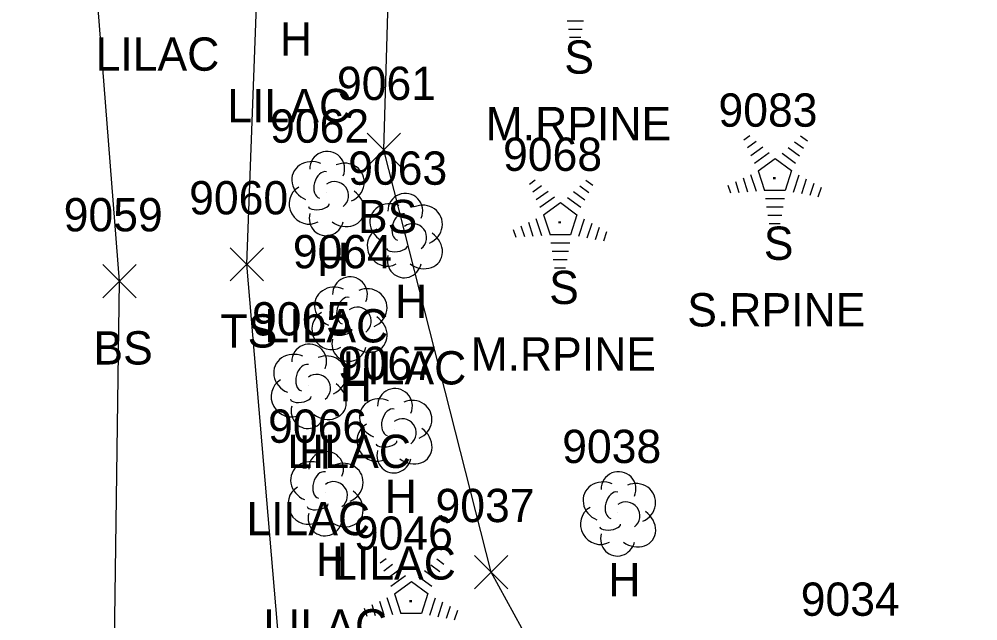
# Model space of a CAD drawing. Extents: x 1462089 to 1464015, y 730534 to 736144.
# Drawn here: x 1463262.9 to 1463320.5, y 735115.9 to 735152.1 of the extents above; entities that cross this region are included whole.
import ezdxf

# ---------------------------------------------------------------- set-up
doc = ezdxf.new("R2010")
doc.units = 0
for name, color, linetype in [('L_A', 7, 'Continuous'), ('L_C', 7, 'Continuous'), ('L_I', 7, 'Continuous'), ('L_TIC', 7, 'Continuous'), ('LELB', 7, 'Continuous'), ('LTC', 7, 'Continuous'), ('LTD', 7, 'Continuous')]:
    doc.layers.add(name, color=color, linetype=linetype)

msp = doc.modelspace()

# ---------------------------------------------------------------- linework, layer by layer
at = {"layer": 'L_TIC'}
for points in [[(1463283.785, 735143.229), (1463285.785, 735145.229)], [(1463285.785, 735143.229), (1463283.785, 735145.229)], [(1463275.557, 735136.356), (1463277.557, 735138.356)], [(1463277.557, 735136.356), (1463275.557, 735138.356)], [(1463267.893, 735135.336), (1463269.893, 735137.336)], [(1463269.893, 735135.336), (1463267.893, 735137.336)], [(1463290.228, 735117.866), (1463292.228, 735119.866)], [(1463292.228, 735117.866), (1463290.228, 735119.866)]]:
    msp.add_lwpolyline(points, dxfattribs=at)
at = {"layer": 'LELB'}
for points in [[(1463373.959, 735016.623), (1463366.711, 735008.178), (1463344.218, 735006.007), (1463305.54, 735005.279), (1463291.003, 735003.77), (1463271.883, 735009.523), (1463268.357, 735020.58), (1463268.055, 735051.006), (1463268.327, 735094.361), (1463268.893, 735136.336), (1463266.498, 735167.086), (1463269.801, 735218.26), (1463262.872, 735252.885), (1463272.972, 735283.562), (1463272.765, 735320.303), (1463274.688, 735357.284), (1463267.127, 735402.932), (1463272.155, 735446.527), (1463267.793, 735454.173), (1463268.048, 735456.584), (1463268.56, 735463.067), (1463267.384, 735485.537), (1463275.104, 735504.266)], [(1463291.003, 735003.77), (1463283.69, 735047.678), (1463282.204, 735067.619), (1463280.236, 735093.95), (1463276.557, 735137.356), (1463277.603, 735165.763), (1463292.398, 735188.02), (1463291.215, 735212.404), (1463294.665, 735266.258), (1463301.546, 735286.501), (1463304.841, 735327.547)], [(1463305.54, 735005.279), (1463294.164, 735045.698), (1463304.811, 735065.908), (1463300.407, 735090.019), (1463298.15, 735106.236), (1463291.228, 735118.866), (1463284.785, 735144.229), (1463285.451, 735166.926), (1463305.02, 735176.518), (1463314.146, 735197.893)]]:
    msp.add_lwpolyline(points, dxfattribs=at)
at = {"layer": 'LTC'}
for p, q in [((1463296.786, 735151.974), (1463295.797, 735151.974)), ((1463296.702, 735151.474), (1463295.87, 735151.474)), ((1463296.618, 735150.974), (1463295.943, 735150.974)), ((1463306.423, 735144.832), (1463306.777, 735145.089)), ((1463309.821, 735145.072), (1463310.24, 735144.768)), ((1463306.632, 735144.366), (1463307.161, 735144.751)), ((1463306.842, 735143.901), (1463307.546, 735144.412)), ((1463309.079, 735144.376), (1463309.758, 735143.882)), ((1463309.45, 735144.724), (1463309.999, 735144.325)), ((1463307.051, 735143.435), (1463307.93, 735144.073)), ((1463308.708, 735144.027), (1463309.517, 735143.438)), ((1463307.276, 735142.98), (1463308.288, 735143.714)), ((1463308.288, 735143.714), (1463309.285, 735142.989)), ((1463306.821, 735142.761), (1463307.152, 735141.741)), ((1463307.276, 735142.98), (1463307.663, 735141.786)), ((1463309.285, 735142.989), (1463308.893, 735141.786)), ((1463309.722, 735142.718), (1463309.384, 735141.679)), ((1463293.527, 735142.178), (1463293.882, 735142.435)), ((1463293.737, 735141.712), (1463294.266, 735142.096)), ((1463296.554, 735142.07), (1463297.104, 735141.671)), ((1463296.925, 735142.418), (1463297.345, 735142.113)), ((1463305.455, 735142.111), (1463305.607, 735141.643)), ((1463305.911, 735142.328), (1463306.122, 735141.676)), ((1463306.366, 735142.544), (1463306.637, 735141.709)), ((1463310.167, 735142.468), (1463309.879, 735141.583)), ((1463310.611, 735142.218), (1463310.374, 735141.488)), ((1463293.946, 735141.246), (1463294.65, 735141.758)), ((1463296.183, 735141.721), (1463296.863, 735141.228)), ((1463308.893, 735141.786), (1463307.663, 735141.786)), ((1463311.056, 735141.968), (1463310.869, 735141.393)), ((1463294.156, 735140.781), (1463295.034, 735141.418)), ((1463294.38, 735140.326), (1463295.392, 735141.06)), ((1463295.392, 735141.06), (1463296.389, 735140.335)), ((1463295.812, 735141.373), (1463296.622, 735140.784)), ((1463308.855, 735141.286), (1463307.711, 735141.286)), ((1463294.38, 735140.326), (1463294.768, 735139.132)), ((1463296.389, 735140.335), (1463295.998, 735139.132)), ((1463308.771, 735140.786), (1463307.783, 735140.786)), ((1463293.47, 735139.89), (1463293.742, 735139.055)), ((1463293.926, 735140.106), (1463294.257, 735139.087)), ((1463296.827, 735140.064), (1463296.489, 735139.025)), ((1463297.271, 735139.814), (1463296.984, 735138.929)), ((1463308.688, 735140.286), (1463307.856, 735140.286)), ((1463308.604, 735139.786), (1463307.929, 735139.786)), ((1463292.56, 735139.457), (1463292.712, 735138.989)), ((1463293.015, 735139.673), (1463293.227, 735139.022)), ((1463297.716, 735139.564), (1463297.479, 735138.834)), ((1463298.16, 735139.313), (1463297.973, 735138.739)), ((1463295.998, 735139.132), (1463294.768, 735139.132)), ((1463295.96, 735138.632), (1463294.815, 735138.632)), ((1463295.876, 735138.132), (1463294.888, 735138.132)), ((1463295.792, 735137.632), (1463294.96, 735137.632)), ((1463295.708, 735137.132), (1463295.033, 735137.132)), ((1463284.571, 735119.413), (1463284.926, 735119.671)), ((1463287.969, 735119.653), (1463288.389, 735119.349)), ((1463284.781, 735118.948), (1463285.31, 735119.332)), ((1463287.598, 735119.305), (1463288.148, 735118.906)), ((1463284.99, 735118.482), (1463285.694, 735118.993)), ((1463285.2, 735118.016), (1463286.078, 735118.654)), ((1463286.856, 735118.608), (1463287.666, 735118.02)), ((1463287.227, 735118.957), (1463287.907, 735118.463)), ((1463285.424, 735117.561), (1463286.436, 735118.296)), ((1463286.436, 735118.296), (1463287.433, 735117.571)), ((1463284.97, 735117.342), (1463285.301, 735116.323)), ((1463285.424, 735117.561), (1463285.812, 735116.368)), ((1463287.433, 735117.571), (1463287.042, 735116.368)), ((1463287.871, 735117.3), (1463287.533, 735116.26)), ((1463284.059, 735116.909), (1463284.271, 735116.257)), ((1463284.514, 735117.126), (1463284.786, 735116.29)), ((1463288.315, 735117.049), (1463288.028, 735116.165)), ((1463288.76, 735116.799), (1463288.523, 735116.07)), ((1463283.604, 735116.692), (1463283.756, 735116.224)), ((1463287.042, 735116.368), (1463285.812, 735116.368)), ((1463289.204, 735116.549), (1463289.017, 735115.975))]:
    msp.add_line(p, q, dxfattribs=at)
at = {"layer": 'LTD'}
for p, q in [((1463281.335, 735141.662), (1463281.335, 735141.662)), ((1463281.335, 735141.662), (1463281.335, 735141.662)), ((1463286.029, 735139.137), (1463286.029, 735139.137)), ((1463286.029, 735139.137), (1463286.029, 735139.137)), ((1463282.703, 735134.118), (1463282.703, 735134.118)), ((1463282.703, 735134.118), (1463282.703, 735134.118)), ((1463280.25, 735130.082), (1463280.25, 735130.082)), ((1463280.25, 735130.082), (1463280.25, 735130.082)), ((1463285.403, 735127.411), (1463285.403, 735127.411)), ((1463285.403, 735127.411), (1463285.403, 735127.411)), ((1463281.268, 735123.633), (1463281.268, 735123.633)), ((1463281.268, 735123.633), (1463281.268, 735123.633)), ((1463298.839, 735122.416), (1463298.839, 735122.416)), ((1463298.839, 735122.416), (1463298.839, 735122.416))]:
    msp.add_line(p, q, dxfattribs=at)
for centre in [(1463281.382, 735143.096), (1463286.076, 735140.571), (1463282.75, 735135.552), (1463280.297, 735131.516), (1463285.45, 735128.845), (1463281.315, 735125.067), (1463298.886, 735123.85)]:
    msp.add_arc(centre, 1.047, 335.52715, 180.95627, dxfattribs=at)
for centre, major_axis, ratio, start_param, end_param in [((1463280.544, 735142.328), (1.21, -0.512), 0.895232, 1.570796, 4.712389), ((1463282.377, 735142.245), (-1.141, -0.483), 0.949671, 1.570796, 4.712389), ((1463281.127, 735142.12), (-0.208, -0.792), 0.645439, 3.141593, 6.283185), ((1463281.835, 735141.495), (-0.5, 0.667), 0.989748, 3.141593, 6.283185), ((1463280.252, 735140.953), (0.584, -1.042), 0.959034, 3.141593, 6.283185), ((1463282.336, 735140.829), (-1.09, 0.792), 0.841452, 1.570796, 4.712389), ((1463280.877, 735140.912), (-0.625, -0.083), 0.423636, 0, 3.141593), ((1463285.237, 735139.803), (1.21, -0.512), 0.895232, 1.570796, 4.712389), ((1463287.07, 735139.72), (-1.141, -0.483), 0.949671, 1.570796, 4.712389), ((1463281.336, 735140.162), (0.265, 1.061), 0.942809, 1.570796, 4.712389), ((1463285.82, 735139.595), (-0.208, -0.792), 0.645439, 3.141593, 6.283185), ((1463286.529, 735138.97), (-0.5, 0.667), 0.989748, 3.141593, 6.283185), ((1463284.946, 735138.428), (0.584, -1.042), 0.959034, 3.141593, 6.283185), ((1463287.029, 735138.304), (-1.09, 0.792), 0.841452, 1.570796, 4.712389), ((1463285.571, 735138.387), (-0.625, -0.083), 0.423636, 0, 3.141593), ((1463286.029, 735137.637), (0.265, 1.061), 0.942809, 1.570796, 4.712389), ((1463281.911, 735134.785), (1.21, -0.512), 0.895232, 1.570796, 4.712389), ((1463283.745, 735134.702), (-1.141, -0.483), 0.949671, 1.570796, 4.712389), ((1463282.495, 735134.576), (-0.208, -0.792), 0.645439, 3.141593, 6.283185), ((1463283.203, 735133.952), (-0.5, 0.667), 0.989748, 3.141593, 6.283185), ((1463281.62, 735133.41), (0.584, -1.042), 0.959034, 3.141593, 6.283185), ((1463283.703, 735133.285), (-1.09, 0.792), 0.841452, 1.570796, 4.712389), ((1463282.245, 735133.368), (-0.625, -0.083), 0.423636, 0, 3.141593), ((1463282.703, 735132.618), (0.265, 1.061), 0.942809, 1.570796, 4.712389), ((1463279.458, 735130.748), (1.21, -0.512), 0.895232, 1.570796, 4.712389), ((1463281.292, 735130.665), (-1.141, -0.483), 0.949671, 1.570796, 4.712389), ((1463280.042, 735130.54), (-0.208, -0.792), 0.645439, 3.141593, 6.283185), ((1463280.75, 735129.915), (-0.5, 0.667), 0.989748, 3.141593, 6.283185), ((1463279.167, 735129.373), (0.584, -1.042), 0.959034, 3.141593, 6.283185), ((1463281.25, 735129.249), (-1.09, 0.792), 0.841452, 1.570796, 4.712389), ((1463279.792, 735129.332), (-0.625, -0.083), 0.423636, 0, 3.141593), ((1463284.612, 735128.078), (1.21, -0.512), 0.895232, 1.570796, 4.712389), ((1463280.25, 735128.582), (0.265, 1.061), 0.942809, 1.570796, 4.712389), ((1463286.445, 735127.995), (-1.141, -0.483), 0.949671, 1.570796, 4.712389), ((1463285.195, 735127.869), (-0.208, -0.792), 0.645439, 3.141593, 6.283185), ((1463284.32, 735126.703), (0.584, -1.042), 0.959034, 3.141593, 6.283185), ((1463285.903, 735127.245), (-0.5, 0.667), 0.989748, 3.141593, 6.283185), ((1463286.403, 735126.578), (-1.09, 0.792), 0.841452, 1.570796, 4.712389), ((1463284.945, 735126.661), (-0.625, -0.083), 0.423636, 0, 3.141593), ((1463285.404, 735125.911), (0.265, 1.061), 0.942809, 1.570796, 4.712389), ((1463280.477, 735124.3), (1.21, -0.512), 0.895232, 1.570796, 4.712389), ((1463282.31, 735124.217), (-1.141, -0.483), 0.949671, 1.570796, 4.712389), ((1463281.06, 735124.092), (-0.208, -0.792), 0.645439, 3.141593, 6.283185), ((1463281.768, 735123.467), (-0.5, 0.667), 0.989748, 3.141593, 6.283185), ((1463298.048, 735123.082), (1.21, -0.512), 0.895232, 1.570796, 4.712389), ((1463299.881, 735122.999), (-1.141, -0.483), 0.949671, 1.570796, 4.712389), ((1463280.185, 735122.925), (0.584, -1.042), 0.959034, 3.141593, 6.283185), ((1463282.269, 735122.8), (-1.09, 0.792), 0.841452, 1.570796, 4.712389), ((1463298.631, 735122.874), (-0.208, -0.792), 0.645439, 3.141593, 6.283185), ((1463299.34, 735122.249), (-0.5, 0.667), 0.989748, 3.141593, 6.283185), ((1463280.81, 735122.883), (-0.625, -0.083), 0.423636, 0, 3.141593), ((1463297.756, 735121.707), (0.584, -1.042), 0.959034, 3.141593, 6.283185), ((1463299.84, 735121.583), (-1.09, 0.792), 0.841452, 1.570796, 4.712389), ((1463281.269, 735122.133), (0.265, 1.061), 0.942809, 1.570796, 4.712389), ((1463298.381, 735121.666), (-0.625, -0.083), 0.423636, 0, 3.141593), ((1463298.84, 735120.916), (0.265, 1.061), 0.942809, 1.570796, 4.712389)]:
    msp.add_ellipse(centre, major_axis=major_axis, ratio=ratio, start_param=start_param, end_param=end_param, dxfattribs=at)

# ---------------------------------------------------------------- texts
at = {"layer": 'L_A'}
for s, p in [('H', (1463278.538, 735149.894)), ('S', (1463295.628, 735148.811)), ('BS', (1463283.226, 735139.229)), ('S', (1463307.613, 735137.624)), ('H', (1463280.768, 735136.662)), ('S', (1463294.718, 735134.969)), ('H', (1463285.462, 735134.137)), ('TS', (1463274.967, 735132.356)), ('BS', (1463267.334, 735131.336)), ('H', (1463282.136, 735129.118)), ('H', (1463279.683, 735125.082)), ('H', (1463284.836, 735122.411)), ('H', (1463280.701, 735118.633)), ('H', (1463298.273, 735117.416))]:
    msp.add_text(s, height=2, dxfattribs=at).set_placement(p)
at = {"layer": 'L_C'}
for s, p in [('LILAC', (1463267.465, 735148.987)), ('LILAC', (1463275.381, 735145.894)), ('M.RPINE', (1463290.903, 735144.811)), ('S.RPINE', (1463303.015, 735133.624)), ('LILAC', (1463277.611, 735132.662)), ('M.RPINE', (1463289.994, 735130.969)), ('LILAC', (1463282.305, 735130.137)), ('LILAC', (1463278.979, 735125.118)), ('LILAC', (1463276.526, 735121.082)), ('LILAC', (1463281.679, 735118.411)), ('LILAC', (1463277.544, 735114.633))]:
    msp.add_text(s, height=2, dxfattribs=at).set_placement(p)
at = {"layer": 'L_I'}
for s, p in [('9061', (1463281.967, 735147.229)), ('9083', (1463304.889, 735145.624)), ('9062', (1463277.95, 735144.662)), ('9068', (1463291.946, 735142.969)), ('9063', (1463282.643, 735142.137)), ('9060', (1463273.085, 735140.356)), ('9059', (1463265.547, 735139.336)), ('9064', (1463279.317, 735137.118)), ('9065', (1463276.864, 735133.082)), ('9067', (1463282.018, 735130.411)), ('9066', (1463277.828, 735126.633)), ('9038', (1463295.501, 735125.416)), ('9037', (1463287.889, 735121.866)), ('9046', (1463282.982, 735120.205)), ('9034', (1463309.832, 735116.237))]:
    msp.add_text(s, height=2, dxfattribs=at).set_placement(p)
at = {"layer": 'LTC'}
for p in [(1463308.17, 735142.728), (1463295.275, 735140.073), (1463286.319, 735117.309)]:
    msp.add_text('.', height=1.037, rotation=270, dxfattribs=at).set_placement(p)

doc.saveas('drawing.dxf')
